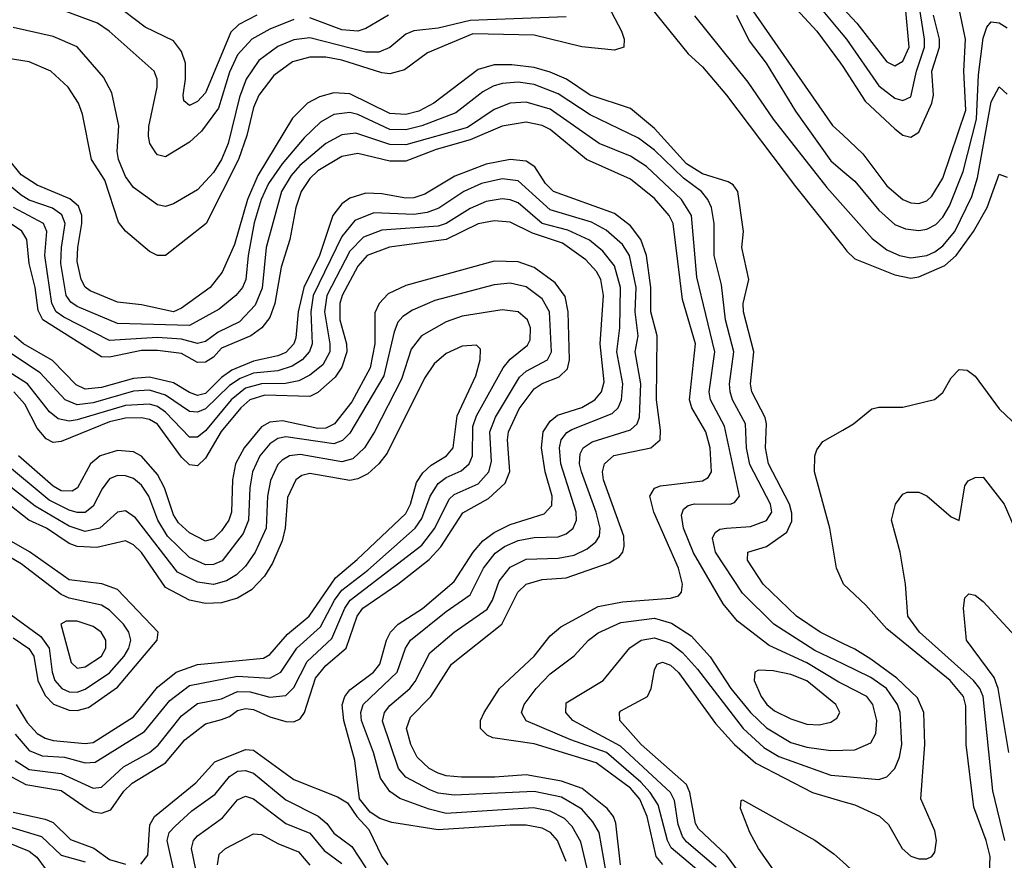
# Model space of a CAD drawing. Header units: inches. Extents: x 990535 to 1117859, y 769386 to 892122.
# Tile 533 of 656: x 1067946 to 1070403, y 824441 to 826539. Entities that reach past the tile are written whole.
import ezdxf

# ---------------------------------------------------------------- set-up
doc = ezdxf.new("R2010")
doc.units = ezdxf.units.IN
doc.header["$MEASUREMENT"] = 0
doc.layers.add('B0862', color=7, linetype='Continuous')
doc.layers.add('B0872', color=7, linetype='Continuous')

msp = doc.modelspace()

# ---------------------------------------------------------------- linework, layer by layer
at = {"layer": 'B0862', "color": 5}
for points, elevation in [([(1069470, 826632.4), (1069551.2, 826531.2), (1069613.8, 826453.8), (1069650, 826421.2), (1069710, 826350.1), (1069882, 826122), (1070000, 825973.9)], 2920), ([(1069728, 826630), (1069974.7, 826274.7), (1070000, 826250.9)], 2980), ([(1069844.1, 826610), (1069935.1, 826510), (1069994.4, 826430), (1070000, 826421.4)], 3020), ([(1069406.4, 826590), (1069447.8, 826510), (1069454.3, 826490), (1069453.7, 826470), (1069430, 826462.9), (1069348.7, 826471.3), (1069230, 826500.4), (1069076.5, 826503.5), (1068963.8, 826456.2), (1068906.6, 826413.4), (1068870, 826403.5), (1068850, 826405.9), (1068750, 826437.7), (1068710, 826444.7), (1068670, 826445.4), (1068626.7, 826433.3), (1068580.5, 826399.5), (1068542.9, 826350), (1068530, 826319.5), (1068513, 826250), (1068492.3, 826190), (1068411.6, 826030), (1068310, 825950.3), (1068290, 825949.9), (1068270, 825960.3), (1068210, 826010.5), (1068193.2, 826033.2), (1068158.5, 826138.5), (1068125.3, 826190), (1068102.8, 826302.8), (1068093.2, 826330), (1068067, 826370), (1068024, 826410), (1067970, 826433.5), (1067870, 826449.1)], 2880), ([(1068630, 826539.2), (1068570, 826515.2), (1068525.5, 826490), (1068490, 826450.8), (1068470, 826408), (1068442.1, 826317.9), (1068399.7, 826260.3), (1068370, 826233), (1068310, 826196.8), (1068290, 826201.1), (1068286, 826206), (1068271, 826230), (1068267.6, 826247.6), (1068268.2, 826271.8), (1068289.4, 826370), (1068289.2, 826390), (1068281.8, 826410), (1068169.3, 826510), (1068140.2, 826530), (1067990, 826585.4)], 2840), ([(1068537.9, 826550), (1068493.2, 826526.8), (1068472.8, 826507.2), (1068410, 826356), (1068390, 826334.4), (1068370, 826324.5), (1068355.8, 826335.8), (1068354.2, 826350), (1068360.1, 826390), (1068359.8, 826430), (1068350, 826459.3), (1068330, 826486.1), (1068259.6, 826519.6), (1068180.2, 826580.2)], 2820), ([(1069950, 826560.5), (1070000, 826500.9)], 3040), ([(1069310, 826545.9), (1069070, 826536.8), (1068990, 826517.2), (1068930, 826511), (1068910, 826502.2), (1068870, 826469.5), (1068842.7, 826457.3), (1068810, 826457.5), (1068670, 826493.4), (1068630, 826488.1), (1068590, 826471.9), (1068543.2, 826436.8), (1068511.7, 826390), (1068495, 826345), (1068466.1, 826230), (1068450, 826190), (1068430, 826157.4), (1068390, 826114.2), (1068330, 826079), (1068310, 826072.5), (1068290, 826076.5), (1068230, 826119.9), (1068210, 826146.9), (1068192.5, 826190), (1068189.2, 826210), (1068193.9, 826273.9), (1068176.5, 826356.5), (1068155.6, 826395.6), (1068090, 826470.8), (1068030, 826496.6), (1067930, 826519)], 2860), ([(1068866.4, 826550), (1068810, 826516.6), (1068790.3, 826509.7), (1068750, 826513.2), (1068670, 826543)], 2840), ([(1069630, 826548.6), (1069762.9, 826382.9), (1069826.1, 826290), (1069960.1, 826120.1), (1070000, 826075)], 2940), ([(1069734.6, 826550), (1069766.1, 826486.1), (1069809.2, 826430), (1069882.2, 826310), (1069970, 826186), (1070000, 826161)], 2960), ([(1070000, 824982.2), (1069943.2, 825010), (1069884.4, 825050), (1069801.3, 825130), (1069762.4, 825190), (1069763, 825210), (1069810, 825224.1), (1069860.1, 825259.9), (1069872.9, 825287.1), (1069873.1, 825306.9), (1069866.8, 825330), (1069814.5, 825430), (1069807.1, 825470), (1069810, 825530), (1069806.3, 825546.3), (1069773.3, 825610), (1069769.4, 825630), (1069778, 825710), (1069751.9, 825810), (1069751.7, 825830), (1069765.4, 825890), (1069748.3, 825970), (1069751.9, 826010), (1069738.3, 826110), (1069726.3, 826126.3), (1069713.8, 826133.8), (1069650, 826154.3), (1069610, 826178.9), (1069530, 826267.5), (1069470, 826317.3), (1069370, 826350), (1069310.4, 826390.4), (1069270, 826407.7), (1069230, 826419.6), (1069174.4, 826425.6), (1069130, 826426.2), (1069090, 826414.4), (1068979.4, 826330), (1068942.1, 826310), (1068910, 826302.3), (1068870, 826304.7), (1068770, 826353.7), (1068730, 826355.9), (1068694, 826346), (1068664.2, 826330), (1068626.8, 826293.2), (1068540.5, 826150), (1068514.3, 826090), (1068482.4, 825977.6), (1068451.6, 825908.4), (1068421.7, 825870), (1068350, 825818.6), (1068330, 825810), (1068250, 825827.3), (1068190, 825833.3), (1068122.2, 825862.2), (1068110, 825871), (1068099.5, 825890), (1068090, 825935.3), (1068091.1, 825970), (1068101.6, 826030), (1068101.5, 826050), (1068093.1, 826073.1), (1068071.8, 826091.8), (1067990, 826125.6), (1067950, 826151.7), (1067918.8, 826190)], 2920), ([(1070000, 824931), (1069930, 824964.5), (1069827.9, 825030), (1069750, 825107.4), (1069682.4, 825210), (1069675, 825245), (1069681.4, 825258.6), (1069693, 825267), (1069709.6, 825270), (1069770, 825273.9), (1069810, 825289.2), (1069822.9, 825310), (1069819.4, 825330), (1069768.4, 825428.4), (1069759.4, 825470), (1069757.1, 825530), (1069724.7, 825590), (1069718.8, 825610), (1069716.9, 825630), (1069727.8, 825710), (1069707, 825790), (1069697.2, 825877.2), (1069679.4, 825950), (1069678.7, 826030), (1069672.2, 826070), (1069663.2, 826090), (1069647.1, 826110), (1069602.8, 826142.8), (1069530, 826213), (1069490, 826242.9), (1069370, 826300.8), (1069290, 826353.7), (1069230, 826376.6), (1069190, 826382.6), (1069150, 826379.4), (1069127.3, 826372.7), (1069101.6, 826358.4), (1069034.1, 826305.9), (1068950, 826273.9), (1068910, 826263.9), (1068870, 826264.7), (1068790, 826302), (1068770, 826306.9), (1068730, 826301.9), (1068696.9, 826283.1), (1068656.1, 826243.9), (1068601, 826179), (1068566.9, 826130), (1068548.6, 826090), (1068531.6, 826031.6), (1068516.2, 825950), (1068510.5, 825890), (1068501.9, 825870), (1068485.9, 825850), (1068444, 825816), (1068370, 825775.3), (1068190, 825780.1), (1068090, 825822.8), (1068073.8, 825833.8), (1068062.3, 825850), (1068049.2, 825930), (1068050.2, 825970), (1068059.7, 826030), (1068051.6, 826051.6), (1068027.9, 826067.9), (1067970, 826088), (1067950, 826100.5), (1067915.2, 826130)], 2940), ([(1070000, 824880.5), (1069990, 824885.6), (1069910, 824933.9), (1069816.6, 824976.6), (1069737.4, 825037.4), (1069701.2, 825081.2), (1069627.9, 825207.9), (1069602.4, 825270), (1069597.5, 825302.5), (1069602.7, 825317.3), (1069613.9, 825326.1), (1069629.7, 825330.3), (1069718.7, 825330), (1069730, 825334.1), (1069741.9, 825350), (1069704.6, 825524.6), (1069669.7, 825590), (1069666.5, 825610), (1069680.5, 825710), (1069635.8, 825895.8), (1069622.6, 826050), (1069597.8, 826090), (1069510, 826172.6), (1069470, 826197.9), (1069391.9, 826230), (1069270, 826315.6), (1069210, 826333), (1069170, 826330.2), (1069130, 826314.9), (1069063.4, 826270), (1068910, 826226.6), (1068870, 826227), (1068784.7, 826255.3), (1068750, 826251.3), (1068710, 826229.4), (1068645.1, 826174.9), (1068623.4, 826150), (1068599.3, 826110), (1068561.1, 825970), (1068551, 825869), (1068533.5, 825826.5), (1068495.1, 825784.9), (1068441.5, 825758.5), (1068410, 825735.7), (1068390, 825730.7), (1068350, 825741.3), (1068290, 825745.7), (1068170, 825738), (1068056.4, 825796.4), (1068037.7, 825810), (1068026.2, 825830), (1068009.1, 825950), (1068014, 826010), (1068005.9, 826030), (1067930.6, 826070)], 2960), ([(1069550.8, 824430.8), (1069534.4, 824450), (1069511.6, 824550), (1069493.5, 824593.5), (1069470, 824621.1), (1069384.4, 824684.4), (1069230, 824731.6), (1069126.5, 824746.5), (1069112.9, 824752.9), (1069096.1, 824770), (1069095.8, 824790), (1069104.9, 824810), (1069143.1, 824870), (1069230.3, 824950), (1069270, 825001.2), (1069296.1, 825023.9), (1069390, 825074.1), (1069450, 825085.5), (1069570, 825095.2), (1069590, 825100.9), (1069597.9, 825110), (1069599.7, 825130), (1069590.2, 825170), (1069528.4, 825310), (1069518.5, 825350), (1069530.2, 825369.8), (1069544.8, 825375.2), (1069650, 825388.2), (1069663.7, 825396.3), (1069672.5, 825410), (1069669.2, 825470), (1069658.4, 825510), (1069623.5, 825570), (1069617.6, 825590), (1069632.8, 825730), (1069600.1, 825840.1), (1069577, 826030), (1069566.6, 826050), (1069530, 826092.3), (1069470, 826140.3), (1069360.4, 826190), (1069270, 826264.6), (1069250, 826274.7), (1069210, 826282.6), (1069150, 826273), (1069070, 826238.5), (1068985.5, 826214.5), (1068910, 826185.4), (1068870, 826185.8), (1068790, 826204.9), (1068750, 826197.5), (1068690, 826161.3), (1068670, 826142.1), (1068648.2, 826110), (1068635.4, 826070), (1068620.2, 825990), (1068598.8, 825921.2), (1068582.6, 825830), (1068570, 825795.5), (1068550.5, 825769.5), (1068522.9, 825750), (1068450, 825718.7), (1068430, 825696.2), (1068410, 825683.9), (1068390, 825683.5), (1068350, 825705.5), (1068290, 825712.8), (1068250, 825712.8), (1068170, 825696.7), (1068150, 825697.6), (1068004.3, 825790), (1067992.7, 825812.7), (1067985, 825870), (1067969.7, 825930), (1067963.9, 825990), (1067951.3, 826011.3), (1067890, 826051.5)], 2980), ([(1069445.4, 824430), (1069433.6, 824533.6), (1069428, 824550), (1069412.4, 824570), (1069350, 824620.3), (1069298.5, 824638.5), (1069210, 824654.3), (1069131.5, 824648.5), (1069048.6, 824648.6), (1069010, 824651.8), (1068990, 824658.4), (1068968.2, 824670), (1068938.3, 824698.3), (1068922.1, 824730), (1068911.7, 824770), (1068921.7, 824798.3), (1068971.7, 824850), (1069023.4, 824930), (1069149.6, 825030.4), (1069189.3, 825110), (1069209.9, 825130), (1069250, 825141.9), (1069310, 825145.8), (1069416.9, 825183.1), (1069442.1, 825197.9), (1069451.4, 825210), (1069454.8, 825225.2), (1069453.6, 825250), (1069402.7, 825390), (1069400.6, 825410), (1069405.1, 825430), (1069428.8, 825451.2), (1069520.9, 825470), (1069544.4, 825490), (1069545.3, 825514.7), (1069535, 825590), (1069536.8, 825750), (1069521.1, 825810), (1069521.3, 825870), (1069510, 825950), (1069496.3, 825990), (1069470, 826024), (1069430, 826054.7), (1069278.2, 826110), (1069258.1, 826130), (1069231.3, 826171.3), (1069210, 826185.4), (1069170, 826189.5), (1069110, 826177.7), (1069032.2, 826147.8), (1068956.8, 826103.2), (1068930, 826094.1), (1068910, 826092.9), (1068850, 826103.7), (1068810, 826105.5), (1068770, 826093.2), (1068750, 826079.1), (1068727.7, 826050), (1068694.1, 825950), (1068655.4, 825870), (1068641.5, 825810), (1068635.2, 825744.8), (1068630.2, 825729.8), (1068610, 825708.4), (1068590, 825699.7), (1068530, 825686.2), (1068476, 825664), (1068450, 825645.8), (1068410, 825605.6), (1068390, 825601.1), (1068370, 825608.1), (1068330, 825632.8), (1068270, 825646.7), (1068230, 825643.4), (1068150, 825620.9), (1068110, 825617), (1068087.4, 825627.4), (1068028.4, 825688.4), (1067956.1, 825730), (1067932.8, 825750)], 3020), ([(1069409.9, 824410.1), (1069391.8, 824510), (1069376.5, 824536.5), (1069348.7, 824568.7), (1069298.3, 824598.3), (1069230, 824613), (1069030, 824603.7), (1068990, 824608.8), (1068970, 824616.5), (1068910, 824648), (1068891.2, 824670), (1068851.6, 824788.4), (1068856.3, 824810), (1068870, 824827.5), (1068919.9, 824870), (1068933.3, 824886.7), (1068970, 824958.6), (1069030, 825010.4), (1069112.5, 825067.5), (1069125.7, 825090), (1069142.6, 825137.4), (1069170, 825172.5), (1069210, 825192), (1069290, 825194.8), (1069330, 825202.5), (1069361.8, 825218.2), (1069384.1, 825235.9), (1069393, 825250), (1069394.9, 825270), (1069385, 825310), (1069348.3, 825410), (1069343.4, 825430), (1069345, 825455), (1069352.2, 825470), (1069374.9, 825485.1), (1069470, 825515.1), (1069487.1, 825530), (1069493, 825547), (1069495.9, 825630), (1069481.8, 825710), (1069489.2, 825750), (1069482.2, 825810), (1069484.4, 825870), (1069467.5, 825950), (1069450, 825977.4), (1069410, 826013.5), (1069373, 826033), (1069270, 826064.4), (1069190, 826136.5), (1069150, 826141.8), (1069098.8, 826130), (1069054.6, 826110), (1068991.7, 826068.3), (1068962.8, 826057.2), (1068930, 826052.5), (1068830, 826056.5), (1068782.9, 826037.1), (1068750, 825997.8), (1068678.9, 825850), (1068672.4, 825810), (1068675.7, 825730), (1068669, 825711), (1068651.3, 825690), (1068626.3, 825673.7), (1068590, 825662.2), (1068530, 825656.3), (1068496.7, 825643.3), (1068470, 825626.1), (1068410, 825567.2), (1068390, 825559.2), (1068370, 825560.9), (1068310, 825601.3), (1068270, 825613.7), (1068230, 825611.4), (1068130, 825582.9), (1068090, 825577.6), (1068059.9, 825590), (1067997.5, 825657.5), (1067901.1, 825721.1)], 3040), ([(1069377.5, 824357.5), (1069346.6, 824486.6), (1069325.1, 824525.1), (1069305.4, 824545.4), (1069270, 824563.9), (1069228.3, 824571.7), (1069010, 824558), (1068968.1, 824568.1), (1068895, 824595), (1068870, 824612.6), (1068846.2, 824646.2), (1068829.4, 824710), (1068798.9, 824790), (1068797.4, 824810), (1068803.3, 824830), (1068887.9, 824910), (1068908.6, 824970), (1068921.7, 824990), (1069010, 825061.6), (1069070, 825103.7), (1069103.6, 825170), (1069132.5, 825207.5), (1069155.8, 825224.2), (1069190, 825239.3), (1069230, 825246.6), (1069290, 825248.3), (1069310, 825255.4), (1069327.5, 825270), (1069335.3, 825290), (1069334.6, 825310), (1069296.3, 825430), (1069293.4, 825470), (1069297.7, 825490), (1069311.2, 825508.8), (1069323.9, 825516.1), (1069424.4, 825555.6), (1069439.2, 825570), (1069448.2, 825590), (1069450.9, 825630), (1069436, 825710), (1069443.3, 825770), (1069445.4, 825870), (1069430, 825924), (1069400.9, 825960.9), (1069368.1, 825988.1), (1069313.6, 826013.6), (1069249.9, 826030), (1069190, 826081.2), (1069170, 826089.4), (1069150, 826091.3), (1069110, 826085), (1069070, 826067.2), (1069010.5, 826030), (1068990, 826023), (1068850, 826013.1), (1068804.1, 825995.9), (1068770, 825960.9), (1068712.5, 825850), (1068706.4, 825810), (1068720.4, 825730), (1068719.9, 825710), (1068702.3, 825677.7), (1068670, 825651.3), (1068642.7, 825637.3), (1068609.6, 825630.4), (1068550, 825630.3), (1068510, 825619), (1068474.2, 825590), (1068410, 825512.6), (1068390, 825496.8), (1068370, 825496.7), (1068310, 825559.3), (1068290, 825573), (1068270, 825579.1), (1068210, 825575.7), (1068090, 825540.1), (1068070, 825536.9), (1068042.2, 825542.2), (1068020.4, 825560.4), (1067965.5, 825630), (1067870.6, 825690)], 3060), ([(1069310, 824438.2), (1069288.2, 824490), (1069270.5, 824510.5), (1069250, 824521.3), (1069210, 824528.5), (1069170, 824528.7), (1068990, 824516.9), (1068875.1, 824535.1), (1068845.2, 824545.2), (1068820.7, 824560.7), (1068794.1, 824594.1), (1068782.2, 824690), (1068754.7, 824790), (1068751.3, 824828.7), (1068757.6, 824850), (1068770, 824866.1), (1068828.9, 824910), (1068845.1, 824930), (1068861.5, 824990), (1068871.2, 825010), (1068890.3, 825030), (1068951, 825069), (1069030, 825137), (1069077.5, 825210), (1069102.1, 825237.9), (1069130, 825258.9), (1069170, 825278.8), (1069254.8, 825305.2), (1069273.7, 825326.3), (1069275.2, 825350), (1069257.6, 825410), (1069247.9, 825470), (1069252.7, 825510), (1069270, 825536.6), (1069288.5, 825551.5), (1069348.8, 825571.2), (1069381.1, 825590), (1069398.2, 825610), (1069404.8, 825635.2), (1069394.5, 825730), (1069403, 825850), (1069396.4, 825890), (1069385.7, 825910), (1069359.2, 825939.2), (1069300.6, 825980.6), (1069225.8, 826005.8), (1069170, 826033.2), (1069130, 826037), (1069090, 826029.2), (1069010, 825990), (1068868.9, 825971.1), (1068813.3, 825950), (1068790, 825923.9), (1068751.1, 825850), (1068744.8, 825830), (1068744.8, 825790), (1068761.8, 825730), (1068762.5, 825710), (1068750, 825671.6), (1068733.1, 825646.9), (1068690, 825608.1), (1068670, 825598.2), (1068558.1, 825601.9), (1068520.8, 825590), (1068498.2, 825570), (1068449, 825511), (1068410, 825444.5), (1068390, 825425.4), (1068370, 825427.5), (1068350, 825447.1), (1068290, 825529.4), (1068270, 825540.6), (1068250, 825545.2), (1068210, 825544.5), (1068170, 825534.8), (1068050, 825486.2), (1068030, 825483.9), (1068012.6, 825492.6), (1067990, 825519.3), (1067958.9, 825578.9), (1067931.6, 825610)], 3080), ([(1067914.9, 824654.9), (1067961.5, 824630), (1068050, 824614.7), (1068115, 824570), (1068130, 824561.7), (1068150, 824558.3), (1068173.4, 824566.6), (1068206.5, 824613.5), (1068226.8, 824633.2), (1068310, 824683.8), (1068358.2, 824741.8), (1068410, 824781.6), (1068450, 824792.1), (1068470, 824799.9), (1068490, 824814.7), (1068510, 824820), (1068530, 824817.4), (1068570, 824798.9), (1068610, 824787), (1068630, 824786.5), (1068646, 824794), (1068656.8, 824810), (1068684.6, 824895.4), (1068710, 824926.8), (1068760.8, 824970), (1068788.5, 825050), (1068802.3, 825070), (1068890, 825129.6), (1068968.2, 825191.8), (1068996.7, 825223.3), (1069051.7, 825308.3), (1069116.2, 825343.8), (1069157.7, 825382.3), (1069169.1, 825410.9), (1069163.2, 825490), (1069165.6, 825510), (1069192.6, 825567.4), (1069230, 825617.8), (1069249.6, 825630.4), (1069292.7, 825647.3), (1069313, 825667), (1069318, 825690), (1069314.7, 825810), (1069307.7, 825847.7), (1069282.3, 825882.3), (1069230, 825920.4), (1069190, 825934), (1069130, 825935.9), (1068910, 825875.6), (1068865.4, 825854.6), (1068843.4, 825830), (1068832.8, 825807.2), (1068832.3, 825730), (1068821.1, 825670), (1068774.6, 825585.4), (1068732.1, 825530), (1068710, 825519.2), (1068690, 825518.5), (1068602.3, 825537.7), (1068570, 825534.1), (1068550, 825522.6), (1068506.2, 825470), (1068484.9, 825430), (1068477, 825390), (1068474.5, 825310), (1068467.8, 825290), (1068450, 825262.8), (1068430, 825243.1), (1068410, 825237.5), (1068370, 825258), (1068342.7, 825282.7), (1068330, 825303.2), (1068307.8, 825370), (1068290, 825403.8), (1068250, 825449), (1068230, 825460.5), (1068190, 825463.5), (1068147.1, 825450), (1068123.2, 825430), (1068090.7, 825370), (1068077.6, 825362.4), (1068050, 825362.7), (1068030, 825374.3), (1067943.6, 825450)], 3120), ([(1067935.2, 824690), (1067970, 824667.4), (1068050, 824657.4), (1068130, 824621.2), (1068150, 824623.8), (1068205.5, 824674.5), (1068270.3, 824710), (1068291.4, 824728.6), (1068350, 824801.7), (1068390, 824832), (1068450, 824844.1), (1068490, 824861.8), (1068521.4, 824861.4), (1068570, 824847.9), (1068610, 824852), (1068630, 824872.4), (1068663.3, 824936.7), (1068725.4, 824994.6), (1068757.7, 825070), (1068770.7, 825090), (1068950, 825227.6), (1068982.3, 825270), (1069017.5, 825342.5), (1069030, 825354.1), (1069090, 825380.5), (1069116.7, 825410), (1069123.7, 825436.3), (1069119.6, 825510), (1069133.5, 825546.5), (1069193.5, 825646.5), (1069210, 825661.9), (1069263, 825690), (1069273, 825710), (1069268.3, 825810), (1069250, 825842.2), (1069210, 825871.8), (1069170, 825881.5), (1069130, 825877.2), (1068981.8, 825838.2), (1068926.1, 825813.9), (1068902, 825798), (1068890, 825783.9), (1068880.4, 825759.6), (1068854.8, 825650), (1068770, 825506.7), (1068751.8, 825488.2), (1068730, 825480.6), (1068610, 825497.3), (1068590, 825493.1), (1068570, 825480.1), (1068545.1, 825450), (1068527, 825410), (1068520.4, 825370), (1068517, 825290), (1068503.5, 825256.5), (1068451.8, 825188.2), (1068430, 825179.1), (1068410, 825178.4), (1068370, 825196.6), (1068314.8, 825250), (1068290.6, 825290), (1068268.3, 825350), (1068250, 825377.1), (1068230, 825393.3), (1068210, 825400.7), (1068190, 825400.9), (1068170, 825392.5), (1068151.7, 825368.3), (1068130, 825324.7), (1068110, 825309.1), (1068090, 825308.8), (1068070, 825314.9), (1068020, 825340), (1067911, 825430)], 3140), ([(1067935.4, 824755.4), (1067970, 824714.8), (1068002, 824702), (1068058.2, 824698.2), (1068110, 824684), (1068134.5, 824685.5), (1068257.8, 824762.2), (1068320.5, 824839.5), (1068370, 824876.8), (1068490, 824900.1), (1068570, 824895.7), (1068597.6, 824910), (1068637.5, 824970), (1068696.8, 825023.2), (1068732, 825090), (1068750, 825115.1), (1068815.1, 825164.9), (1068933.1, 825270), (1068950, 825293.6), (1068970.2, 825350), (1068990, 825381.4), (1069010, 825395.9), (1069047.5, 825412.5), (1069068.1, 825430), (1069075.8, 825450), (1069076.9, 825523.1), (1069085.9, 825550), (1069152.7, 825670), (1069170, 825691.2), (1069213.5, 825726.5), (1069220, 825740), (1069221.2, 825770), (1069213.4, 825790), (1069190, 825809.9), (1069150, 825814.5), (1069050, 825798.4), (1069010, 825784.8), (1068949.1, 825750), (1068923.2, 825716.8), (1068898.6, 825641.4), (1068831.5, 825510), (1068806.5, 825470), (1068777.6, 825442.4), (1068750, 825435.1), (1068646.5, 825453.5), (1068619.3, 825450), (1068600.8, 825439.2), (1068590, 825428.3), (1068571.7, 825388.3), (1068564.7, 825350), (1068561.2, 825270), (1068533.8, 825210), (1068510, 825174.8), (1068487, 825153), (1068462, 825138), (1068430, 825129.5), (1068390, 825134.9), (1068340.1, 825160.1), (1068235.3, 825295.3), (1068210, 825313.1), (1068190, 825309.5), (1068146, 825270), (1068110, 825261.2), (1068070, 825274.7), (1067984.6, 825324.6), (1067874.2, 825410)], 3160), ([(1067937.7, 824830), (1067964.9, 824784.9), (1067990, 824757.6), (1068010, 824745.5), (1068030, 824740.2), (1068110, 824732.4), (1068130, 824735), (1068230, 824799.3), (1068290, 824873), (1068337.1, 824910), (1068390, 824929.8), (1068554.7, 824945.3), (1068570, 824954.1), (1068614.7, 825005.3), (1068668.8, 825050), (1068734.4, 825145.6), (1068788.7, 825191.3), (1068910, 825306.7), (1068921.5, 825330), (1068936.6, 825383.4), (1068952.1, 825407.9), (1068973.1, 825426.9), (1069011.6, 825450), (1069027.7, 825470), (1069038, 825550), (1069084.2, 825650), (1069095.2, 825690), (1069096.4, 825716.4), (1069086.1, 825726.1), (1069050, 825723.6), (1069010, 825705.5), (1068980.1, 825679.9), (1068956.1, 825643.9), (1068862.9, 825457.1), (1068842.6, 825430), (1068814.8, 825405.2), (1068790, 825392.5), (1068770, 825388.8), (1068670, 825406.4), (1068650, 825401.3), (1068635.4, 825390), (1068614.1, 825345.9), (1068608.4, 825270), (1068601.5, 825238.5), (1068577.3, 825182.7), (1068557.5, 825150), (1068524.5, 825115.5), (1068490, 825095.2), (1068450, 825083.5), (1068410, 825081.6), (1068370, 825090.2), (1068310, 825121.7), (1068250, 825209.3), (1068230, 825228.3), (1068210, 825238.4), (1068138.7, 825221.3), (1068090, 825223.6), (1068070, 825231.5), (1068012.8, 825270), (1067968.8, 825290), (1067910, 825336)], 3180), ([(1070000, 825134.4), (1069984.6, 825170), (1069968, 825270), (1069929.3, 825410.7), (1069930.5, 825450), (1069934.8, 825465.2), (1069950, 825485.8), (1070000, 825514.5)], 2880), ([(1067930, 824996.1), (1067969.5, 824969.5), (1067981.5, 824950), (1067991.6, 824890), (1068010, 824852.1), (1068030.4, 824830.4), (1068070, 824815.3), (1068090, 824815.1), (1068117.6, 824822.4), (1068190, 824872.9), (1068289.5, 824990), (1068291.8, 825010), (1068190, 825116.8), (1068151, 825131), (1068070, 825141.1), (1067970.9, 825210.9), (1067890, 825256.1)], 3220), ([(1067906.4, 825066.4), (1067999.4, 824999.4), (1068020.2, 824970), (1068027.6, 824910), (1068034.2, 824890), (1068051.2, 824870), (1068070, 824861.6), (1068090, 824860.8), (1068110, 824867.8), (1068170, 824908.6), (1068207.3, 824950), (1068218.5, 824970), (1068223.3, 824990), (1068218.5, 825010), (1068205.1, 825030), (1068170, 825065.3), (1068150, 825077.3), (1068070, 825095.2), (1068050, 825103.9), (1067950, 825180.8), (1067890, 825215.3)], 3240), ([(1069645.8, 824410), (1069571.9, 824471.9), (1069562.9, 824490), (1069539.1, 824579.1), (1069519.6, 824610), (1069496.1, 824636.1), (1069410.1, 824710.1), (1069321.4, 824741.4), (1069210, 824789.2), (1069198.2, 824810), (1069204.7, 824830), (1069234.9, 824870), (1069270, 824906), (1069330, 824951.3), (1069365.7, 824990), (1069390, 825008.3), (1069445.9, 825034.1), (1069530, 825045.3), (1069572.6, 825032.6), (1069621.3, 825001.3), (1069668.8, 824948.8), (1069720.8, 824870), (1069770, 824809.8), (1069810, 824771.8), (1069870, 824735.2), (1069910, 824723.5), (1069970, 824714.9), (1070000, 824715.9)], 2960), ([(1069683.9, 824423.9), (1069610, 824487.4), (1069600.4, 824500.4), (1069589.2, 824530), (1069579.8, 824590), (1069570.1, 824610.1), (1069445.4, 824725.4), (1069326.8, 824790), (1069308.9, 824810), (1069310, 824833.6), (1069402.4, 824890), (1069468.9, 824971.1), (1069497, 824990), (1069530, 824996.3), (1069570, 824983), (1069599.7, 824959.7), (1069637.7, 824917.7), (1069751.2, 824770), (1069802.7, 824722.7), (1069840.3, 824700.3), (1069970, 824653.5), (1070000, 824650.8)], 2940), ([(1069786.3, 824350), (1069710, 824454), (1069639.7, 824519.7), (1069632.7, 824532.7), (1069618.5, 824610), (1069610, 824630.2), (1069496.7, 824730), (1069443.4, 824790), (1069442.7, 824810), (1069446.4, 824813.6), (1069512.5, 824850), (1069521.9, 824870), (1069530, 824916.4), (1069536.8, 824930), (1069550, 824935.5), (1069570, 824927.5), (1069590, 824909.6), (1069682.3, 824782.3), (1069729.9, 824729.9), (1069783.4, 824683.4), (1069924.1, 824610), (1070000, 824587.8)], 2920), ([(1068248.5, 824431.5), (1068266.2, 824453.8), (1068270.8, 824529.2), (1068282.7, 824550), (1068385.9, 824634.1), (1068433, 824687), (1068510, 824717.8), (1068530, 824715.7), (1068630, 824642.2), (1068739.2, 824599.2), (1068764.5, 824584.5), (1068787.8, 824550), (1068817.4, 824517.4), (1068850.1, 824450), (1068864.8, 824430)], 3080), ([(1067590, 824436), (1067598.6, 824470), (1067579.1, 824550), (1067579.3, 824650), (1067584.9, 824670), (1067590, 824677.2), (1067610, 824685.4), (1067630, 824687.5), (1067670, 824703.8), (1067690, 824704), (1067710, 824695.5), (1067757.1, 824657.1), (1067811.4, 824591.4), (1067870, 824544.1), (1067910, 824527.4), (1068000.5, 824500.5), (1068050, 824454.1), (1068110, 824437.4)], 3060), ([(1068336.4, 824390), (1068314.1, 824490), (1068319.4, 824510), (1068333.9, 824526.1), (1068376, 824564), (1068434, 824606), (1068469.9, 824650), (1068490, 824663.3), (1068510, 824664.9), (1068530, 824658.1), (1068610, 824591.6), (1068691.4, 824551.4), (1068712.8, 824532.8), (1068730, 824508.7), (1068775, 824475), (1068810, 824422.1)], 3060), ([(1067630, 824416.3), (1067641.5, 824450), (1067636.6, 824490), (1067614.8, 824550), (1067615.6, 824584.4), (1067622.5, 824610), (1067635.7, 824624.3), (1067670, 824639), (1067690, 824637.7), (1067710, 824628.7), (1067772.4, 824570), (1067850, 824512), (1067970, 824463.8), (1067989.1, 824449.1), (1068010, 824420.1)], 3040), ([(1068391.8, 824390), (1068374.7, 824470), (1068379.7, 824490), (1068390, 824501.8), (1068452.7, 824547.3), (1068490, 824591.5), (1068510, 824601.3), (1068530, 824594.6), (1068610, 824532.4), (1068670, 824508.6), (1068705.7, 824465.7), (1068750, 824433.2)], 3040), ([(1070000, 824045), (1069952.5, 824072.5), (1069930, 824091.2), (1069884.9, 824190), (1069888.7, 824290), (1069880.2, 824330), (1069860.2, 824370), (1069790, 824470), (1069768.1, 824510), (1069744.9, 824570), (1069746.2, 824590), (1069750, 824591.6), (1069930, 824491), (1069977.3, 824457.3), (1070000, 824436.7)], 2880), ([(1067930, 824561.1), (1068010, 824543.7), (1068030, 824534.9), (1068073.1, 824493.1), (1068130.9, 824470.9), (1068170, 824442.7), (1068210, 824431.1)], 3080), ([(1068439.6, 824430), (1068443.8, 824456.2), (1068459.4, 824470), (1068530, 824507.1), (1068550, 824505.3), (1068590, 824482.7), (1068642.1, 824462.1), (1068670, 824429.1)], 3020)]:
    msp.add_lwpolyline(points, dxfattribs=dict(at, elevation=elevation))
for points, elevation in [([(1068062.1, 825037.9), (1068048.9, 825030), (1068074.8, 824934.8), (1068090, 824920.1), (1068110, 824923.4), (1068150.3, 824950), (1068161.5, 824970), (1068161.4, 824990), (1068149.4, 825010), (1068130, 825024.6), (1068090, 825037.4)], 3260), ([(1069790, 824915), (1069780.7, 824910), (1069778.8, 824890), (1069796.1, 824850), (1069810.8, 824830), (1069830, 824814.2), (1069870, 824793.6), (1069910, 824780.4), (1069941, 824779), (1069970, 824785.5), (1069984.8, 824795.2), (1069993, 824810), (1069982.7, 824830), (1069910, 824888.4), (1069870, 824904.4), (1069826.2, 824913.8)], 2980)]:
    msp.add_lwpolyline(points, close=True, dxfattribs=dict(at, elevation=elevation))
at = {"layer": 'B0872', "color": 5}
for points, elevation in [([(1070000, 826500.9), (1070009.2, 826490), (1070090, 826373.5), (1070130, 826342.9), (1070150, 826336.6), (1070170, 826346.5), (1070183.7, 826410), (1070203.6, 826470), (1070203.9, 826490), (1070178.7, 826650)], 3040), ([(1070000, 826567.2), (1070035.2, 826530), (1070110, 826433.5), (1070130, 826423.4), (1070150, 826435.4), (1070165.8, 826470), (1070156.5, 826570)], 3060), ([(1070000, 826250.9), (1070050, 826203.7), (1070110, 826124.1), (1070150, 826090.1), (1070170, 826081.7), (1070190, 826079.7), (1070210, 826086.5), (1070222.1, 826097.9), (1070250, 826142.8), (1070307.2, 826312.8), (1070302.2, 826410), (1070306.3, 826490), (1070289.8, 826570)], 2980), ([(1070000, 826421.4), (1070055.7, 826335.7), (1070130, 826266), (1070150, 826250.5), (1070170, 826245.1), (1070190, 826257.7), (1070222.4, 826330), (1070226.7, 826350), (1070222.5, 826410), (1070241, 826470), (1070241, 826490), (1070226.6, 826550)], 3020), ([(1070000, 826161), (1070030, 826136), (1070090, 826063.1), (1070130, 826027.8), (1070156.3, 826016.3), (1070190, 826012.6), (1070210, 826016.2), (1070232.2, 826027.8), (1070250, 826046.1), (1070266.3, 826073.7), (1070300.5, 826159.5), (1070333.3, 826290), (1070338.6, 826401.4), (1070350, 826492.4), (1070359.7, 826520.3), (1070370, 826532.9), (1070390, 826530.8), (1070410, 826518.5)], 2960), ([(1070000, 826075), (1070072.9, 825992.9), (1070110, 825964.5), (1070141.2, 825950), (1070170, 825944.3), (1070210, 825949.8), (1070230, 825959.7), (1070250, 825974.7), (1070279.9, 826010), (1070322.2, 826097.8), (1070336.3, 826143.7), (1070370, 826333.6), (1070390, 826371.3), (1070410, 826352.7)], 2940), ([(1070000, 825973.9), (1070010, 825961.3), (1070030, 825942.1), (1070130, 825902.3), (1070170, 825893.3), (1070190, 825896.9), (1070254.6, 825925.4), (1070282.7, 825950), (1070325.9, 826010), (1070360.4, 826070), (1070390, 826153.2), (1070410, 826145.4)], 2920), ([(1070000, 825514.5), (1070027, 825530), (1070072.3, 825567.7), (1070090, 825572), (1070150, 825571.8), (1070229.1, 825590.9), (1070250, 825608.5), (1070270, 825645.3), (1070290, 825665.5), (1070310, 825664.2), (1070330, 825649), (1070390, 825567.6), (1070470, 825491.8)], 2880), ([(1070404.4, 824490), (1070374, 824614), (1070350, 824849.8), (1070341.8, 824870), (1070326.2, 824890), (1070191.7, 825010), (1070162, 825050), (1070156.6, 825130), (1070143.1, 825210), (1070121.9, 825290), (1070131.6, 825330), (1070150, 825354.9), (1070160.5, 825359.5), (1070190, 825359.8), (1070210, 825350.7), (1070270, 825298.4), (1070290, 825288.9), (1070304.5, 825375.5), (1070312.5, 825387.5), (1070330, 825396.5), (1070350, 825396.9), (1070402.5, 825330), (1070430, 825266)], 2860), ([(1070000, 824436.7), (1070073.3, 824370), (1070130, 824336.4), (1070270, 824283.6), (1070310, 824284.4), (1070330, 824303.7), (1070357.8, 824370), (1070365.8, 824410), (1070367.3, 824450), (1070357.6, 824490), (1070326.8, 824573.2), (1070307.7, 824730), (1070306.6, 824826.6), (1070300.9, 824850), (1070267.9, 824890), (1070110, 825018.5), (1070057.3, 825077.3), (1070001.9, 825130), (1070000, 825134.4)], 2880), ([(1070414.6, 824710), (1070388, 824870), (1070377.4, 824897.4), (1070308.4, 824990), (1070301, 825070), (1070304.2, 825095.8), (1070314.2, 825105.8), (1070330, 825102.6), (1070350, 825087), (1070430, 825000.2)], 2840), ([(1070000, 824587.8), (1070030, 824579), (1070091.4, 824551.4), (1070114, 824530), (1070148.5, 824470), (1070170, 824451.3), (1070190, 824444.4), (1070210, 824444.3), (1070222, 824450), (1070230, 824461.1), (1070233.4, 824490), (1070230, 824514.5), (1070194.5, 824594.5), (1070204.7, 824730), (1070201.8, 824810), (1070186.5, 824846.5), (1070135.2, 824895.2), (1070070, 824942.8), (1070030, 824967.5), (1070000, 824982.2)], 2920), ([(1070000, 824650.8), (1070090, 824642.8), (1070110, 824649.5), (1070129.6, 824670.4), (1070141.4, 824698.6), (1070147.7, 824730), (1070143.4, 824810), (1070136.4, 824830), (1070108.8, 824870), (1070070, 824897.4), (1070000, 824931)], 2940), ([(1070000, 824715.9), (1070030, 824716.9), (1070070, 824734.4), (1070082.3, 824757.7), (1070085.3, 824790), (1070074.9, 824830), (1070059.9, 824850), (1070000, 824880.5)], 2960)]:
    msp.add_lwpolyline(points, dxfattribs=dict(at, elevation=elevation))

doc.saveas('drawing.dxf')
